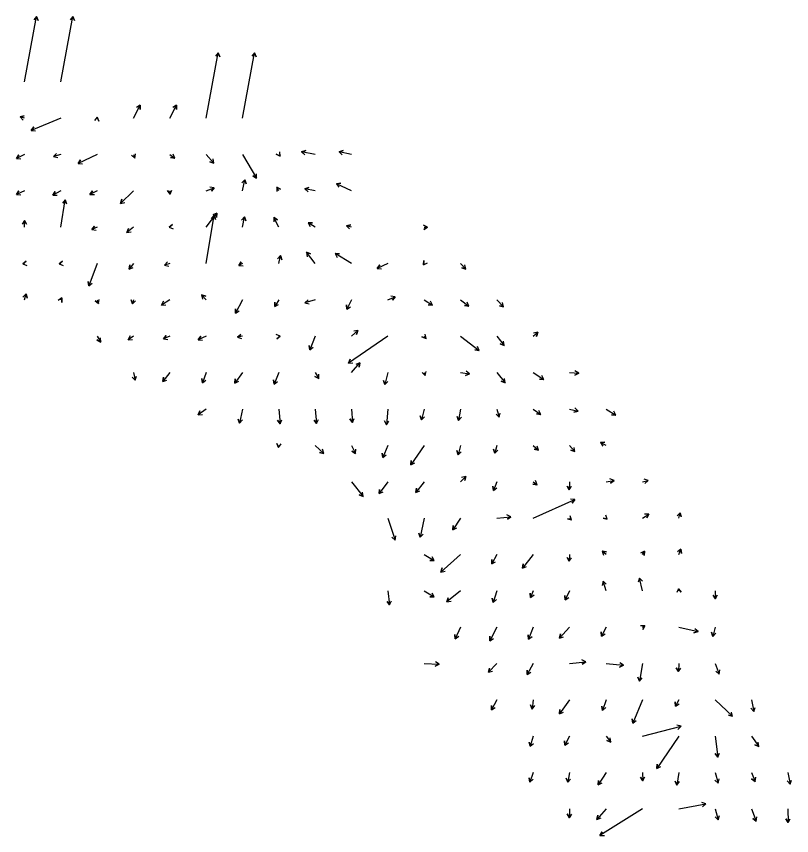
# Model space of a CAD drawing. Extents: x 954385 to 988206, y 1868364 to 1924553.
# Drawn here: x 963996 to 965062, y 1899982 to 1901109 of the extents above; entities that cross this region are included whole.
import ezdxf

# ---------------------------------------------------------------- set-up
doc = ezdxf.new("R2010")
doc.units = 0
doc.layers.add('Slopes', color=7, linetype='Continuous')

msp = doc.modelspace()

# ---------------------------------------------------------------- linework, layer by layer
at = {"layer": 'Slopes'}
for points in [[(964007.1, 1901018.9), (964023.8, 1901108.9), (964025.8, 1901103.2), (964023.8, 1901108.9), (964019.9, 1901104.3)], [(964057.1, 1901018.9), (964073.8, 1901108.9), (964075.8, 1901103.2), (964073.8, 1901108.9), (964069.9, 1901104.3)], [(964257.1, 1900968.9), (964273.8, 1901058.9), (964275.8, 1901053.2), (964273.8, 1901058.9), (964269.9, 1901054.3)], [(964307.1, 1900968.9), (964323.8, 1901058.9), (964325.8, 1901053.2), (964323.8, 1901058.9), (964319.9, 1901054.3)], [(964157.1, 1900968.9), (964166.2, 1900987), (964166.5, 1900981), (964166.2, 1900987), (964161.2, 1900983.7)], [(964207.1, 1900968.9), (964216.2, 1900987), (964216.5, 1900981), (964216.2, 1900987), (964211.2, 1900983.7)], [(964007.1, 1900968.9), (964001.1, 1900970.6), (964006.9, 1900972.1), (964001.1, 1900970.6), (964005.3, 1900966.3)], [(964057.1, 1900968.9), (964016.3, 1900952.1), (964019.9, 1900956.9), (964016.3, 1900952.1), (964022.2, 1900951.3)], [(964107.1, 1900968.9), (964107.4, 1900970.4), (964109.4, 1900964.7), (964107.4, 1900970.4), (964103.5, 1900965.8)], [(964007.1, 1900918.9), (963996.1, 1900913.3), (963999.3, 1900918.3), (963996.1, 1900913.3), (964002, 1900913)], [(964057.1, 1900918.9), (964047.1, 1900916), (964051.3, 1900920.3), (964047.1, 1900916), (964053, 1900914.6)], [(964107.1, 1900918.9), (964080.9, 1900906.6), (964084.3, 1900911.5), (964080.9, 1900906.6), (964086.8, 1900906.1)], [(964157.1, 1900918.9), (964158.8, 1900913.8), (964154.3, 1900917.8), (964158.8, 1900913.8), (964160, 1900919.7)], [(964207.1, 1900918.9), (964214.1, 1900914), (964208.1, 1900914.6), (964214.1, 1900914), (964211.6, 1900919.5)], [(964257.1, 1900918.9), (964267.8, 1900906.9), (964262.1, 1900908.8), (964267.8, 1900906.9), (964266.6, 1900912.8)], [(964307.1, 1900918.9), (964326.3, 1900886.4), (964321.1, 1900889.4), (964326.3, 1900886.4), (964326.3, 1900892.4)], [(964357.1, 1900918.9), (964358.7, 1900916.5), (964353.4, 1900919.2), (964358.7, 1900916.5), (964358.4, 1900922.5)], [(964407.1, 1900918.9), (964388.4, 1900922.4), (964394, 1900924.4), (964388.4, 1900922.4), (964392.9, 1900918.5)], [(964457.1, 1900918.9), (964440, 1900922.6), (964445.7, 1900924.5), (964440, 1900922.6), (964444.4, 1900918.6)], [(964257.1, 1900868.9), (964268.1, 1900873), (964264.3, 1900868.4), (964268.1, 1900873), (964262.2, 1900874)], [(964307.1, 1900868.9), (964310.2, 1900884.3), (964312.1, 1900878.6), (964310.2, 1900884.3), (964306.2, 1900879.8)], [(964357.1, 1900868.9), (964354.2, 1900874.2), (964359.3, 1900871.1), (964354.2, 1900874.2), (964354.1, 1900868.2)], [(964407.1, 1900868.9), (964392.7, 1900871.7), (964398.4, 1900873.6), (964392.7, 1900871.7), (964397.3, 1900867.7)], [(964457.1, 1900868.9), (964436.3, 1900878.8), (964442.3, 1900879.3), (964436.3, 1900878.8), (964439.7, 1900873.9)], [(964007.1, 1900868.9), (963996.1, 1900864.1), (963999.6, 1900868.9), (963996.1, 1900864.1), (964002, 1900863.4)], [(964057.1, 1900868.9), (964046, 1900863.1), (964049.2, 1900868.2), (964046, 1900863.1), (964052, 1900862.8)], [(964107.1, 1900868.9), (964097.3, 1900864.1), (964100.6, 1900869.1), (964097.3, 1900864.1), (964103.3, 1900863.7)], [(964157.1, 1900868.9), (964139.3, 1900851.5), (964141, 1900857.3), (964139.3, 1900851.5), (964145.2, 1900853)], [(964207.1, 1900868.9), (964207.7, 1900864.5), (964204.1, 1900869.3), (964207.7, 1900864.5), (964210, 1900870)], [(964057.1, 1900818.9), (964063.1, 1900856.7), (964065.2, 1900851.1), (964063.1, 1900856.7), (964059.3, 1900852.1)], [(964257.1, 1900818.9), (964271.9, 1900838.2), (964271.1, 1900832.3), (964271.9, 1900838.2), (964266.4, 1900835.9)], [(964257.1, 1900768.9), (964267.9, 1900835.3), (964270, 1900829.7), (964267.9, 1900835.3), (964264.1, 1900830.7)], [(964307.1, 1900818.9), (964309.7, 1900833.4), (964311.7, 1900827.8), (964309.7, 1900833.4), (964305.8, 1900828.8)], [(964357.1, 1900818.9), (964350.4, 1900832.4), (964355.4, 1900829.1), (964350.4, 1900832.4), (964350.1, 1900826.4)], [(964007.1, 1900818.9), (964007.1, 1900828.2), (964010.1, 1900823), (964007.1, 1900828.2), (964004.1, 1900823)], [(964107.1, 1900818.9), (964100, 1900815.6), (964103.4, 1900820.5), (964100, 1900815.6), (964106, 1900815.1)], [(964157.1, 1900818.9), (964148.2, 1900811.7), (964150.4, 1900817.3), (964148.2, 1900811.7), (964154.1, 1900812.7)], [(964207.1, 1900818.9), (964206.2, 1900818.8), (964210.8, 1900822.6), (964206.2, 1900818.8), (964211.8, 1900816.7)], [(964407.1, 1900818.9), (964397.3, 1900825.1), (964403.3, 1900824.9), (964397.3, 1900825.1), (964400.1, 1900819.8)], [(964457.1, 1900818.9), (964450.1, 1900821), (964455.9, 1900822.4), (964450.1, 1900821), (964454.2, 1900816.7)], [(964557.1, 1900818.9), (964561.5, 1900819), (964556.3, 1900815.9), (964561.5, 1900819), (964556.2, 1900821.9)], [(964407.1, 1900768.9), (964395.2, 1900784.4), (964400.7, 1900782.1), (964395.2, 1900784.4), (964396, 1900778.4)], [(964007.1, 1900768.9), (964005, 1900768.6), (964009.6, 1900772.4), (964005, 1900768.6), (964010.6, 1900766.4)], [(964057.1, 1900768.9), (964054.9, 1900768.7), (964059.7, 1900772.2), (964054.9, 1900768.7), (964060.4, 1900766.3)], [(964357.1, 1900768.9), (964359.4, 1900779.9), (964361.3, 1900774.2), (964359.4, 1900779.9), (964355.4, 1900775.4)], [(964457.1, 1900768.9), (964434.5, 1900782.7), (964440.5, 1900782.5), (964434.5, 1900782.7), (964437.4, 1900777.4)], [(964557.1, 1900768.9), (964556, 1900767.3), (964556.5, 1900773.3), (964556, 1900767.3), (964561.4, 1900769.8)], [(964107.1, 1900768.9), (964095.8, 1900738.4), (964094.8, 1900744.3), (964095.8, 1900738.4), (964100.4, 1900742.2)], [(964157.1, 1900768.9), (964151.3, 1900761.1), (964152, 1900767.1), (964151.3, 1900761.1), (964156.8, 1900763.5)], [(964207.1, 1900768.9), (964199.9, 1900766.8), (964204.1, 1900771.1), (964199.9, 1900766.8), (964205.8, 1900765.4)], [(964307.1, 1900768.9), (964302.1, 1900766.4), (964305.3, 1900771.4), (964302.1, 1900766.4), (964308.1, 1900766)], [(964507.1, 1900768.9), (964492.5, 1900762.1), (964495.9, 1900767), (964492.5, 1900762.1), (964498.5, 1900761.6)], [(964607.1, 1900768.9), (964614.3, 1900761.2), (964608.6, 1900763), (964614.3, 1900761.2), (964613, 1900767)], [(964007.1, 1900718.9), (964009.4, 1900727.2), (964010.9, 1900721.4), (964009.4, 1900727.2), (964005.1, 1900722.9)], [(964057.1, 1900718.9), (964058.4, 1900721.6), (964058.8, 1900715.6), (964058.4, 1900721.6), (964053.4, 1900718.2)], [(964107.1, 1900718.9), (964108.8, 1900713.8), (964104.3, 1900717.8), (964108.8, 1900713.8), (964110, 1900719.7)], [(964157.1, 1900718.9), (964155.6, 1900713.4), (964154.1, 1900719.2), (964155.6, 1900713.4), (964159.9, 1900717.6)], [(964207.1, 1900718.9), (964195.7, 1900711.8), (964198.5, 1900717.1), (964195.7, 1900711.8), (964201.7, 1900712)], [(964257.1, 1900718.9), (964250.9, 1900725.9), (964256.6, 1900724), (964250.9, 1900725.9), (964252.1, 1900720)], [(964307.1, 1900718.9), (964297.6, 1900700.7), (964297.4, 1900706.7), (964297.6, 1900700.7), (964302.7, 1900703.9)], [(964357.1, 1900718.9), (964351.5, 1900710), (964351.7, 1900716), (964351.5, 1900710), (964356.8, 1900712.8)], [(964407.1, 1900718.9), (964393, 1900714.8), (964397.2, 1900719.1), (964393, 1900714.8), (964398.9, 1900713.4)], [(964457.1, 1900718.9), (964450.6, 1900706.1), (964450.3, 1900712.1), (964450.6, 1900706.1), (964455.6, 1900709.4)], [(964507.1, 1900718.9), (964517.2, 1900723.1), (964513.6, 1900718.4), (964517.2, 1900723.1), (964511.3, 1900723.9)], [(964557.1, 1900718.9), (964568.5, 1900711.9), (964562.5, 1900712.1), (964568.5, 1900711.9), (964565.7, 1900717.2)], [(964607.1, 1900718.9), (964618.5, 1900710.4), (964612.5, 1900711.2), (964618.5, 1900710.4), (964616.1, 1900716)], [(964657.1, 1900718.9), (964666.3, 1900709.4), (964660.6, 1900711), (964666.3, 1900709.4), (964664.9, 1900715.2)], [(964307.1, 1900668.9), (964300.2, 1900667.9), (964304.9, 1900671.6), (964300.2, 1900667.9), (964305.8, 1900665.7)], [(964357.1, 1900668.9), (964359.1, 1900669.3), (964354.5, 1900665.4), (964359.1, 1900669.3), (964353.4, 1900671.3)], [(964457.1, 1900668.9), (964465.9, 1900677.1), (964464.1, 1900671.4), (964465.9, 1900677.1), (964460, 1900675.8)], [(964557.1, 1900668.9), (964559.6, 1900666.1), (964553.9, 1900668.1), (964559.6, 1900666.1), (964558.5, 1900672)], [(964707.1, 1900668.9), (964713.1, 1900674.5), (964711.4, 1900668.8), (964713.1, 1900674.5), (964707.3, 1900673.2)], [(964107.1, 1900668.9), (964112, 1900661), (964106.7, 1900663.9), (964112, 1900661), (964111.8, 1900667)], [(964157.1, 1900668.9), (964149.8, 1900664.1), (964152.5, 1900669.4), (964149.8, 1900664.1), (964155.8, 1900664.4)], [(964207.1, 1900668.9), (964198.5, 1900665.5), (964202.2, 1900670.2), (964198.5, 1900665.5), (964204.4, 1900664.6)], [(964257.1, 1900668.9), (964246.2, 1900664.1), (964249.7, 1900668.9), (964246.2, 1900664.1), (964252.2, 1900663.4)], [(964407.1, 1900668.9), (964399.5, 1900650.2), (964398.7, 1900656.1), (964399.5, 1900650.2), (964404.2, 1900653.9)], [(964507.1, 1900668.9), (964452.8, 1900632), (964455.4, 1900637.4), (964452.8, 1900632), (964458.8, 1900632.4)], [(964607.1, 1900668.9), (964632.7, 1900649.4), (964626.8, 1900650.2), (964632.7, 1900649.4), (964630.4, 1900654.9)], [(964657.1, 1900668.9), (964666.8, 1900656.3), (964661.3, 1900658.6), (964666.8, 1900656.3), (964666.1, 1900662.2)], [(964457.1, 1900618.9), (964468.6, 1900632.2), (964467.5, 1900626.3), (964468.6, 1900632.2), (964462.9, 1900630.2)], [(964157.1, 1900618.9), (964159.6, 1900608.5), (964155.5, 1900612.9), (964159.6, 1900608.5), (964161.3, 1900614.3)], [(964207.1, 1900618.9), (964197.3, 1900606.6), (964198.2, 1900612.5), (964197.3, 1900606.6), (964202.9, 1900608.8)], [(964257.1, 1900618.9), (964252.1, 1900604.9), (964251, 1900610.9), (964252.1, 1900604.9), (964256.7, 1900608.8)], [(964307.1, 1900618.9), (964296.5, 1900604.6), (964297.2, 1900610.6), (964296.5, 1900604.6), (964302.1, 1900607)], [(964357.1, 1900618.9), (964350.5, 1900602.9), (964349.7, 1900608.9), (964350.5, 1900602.9), (964355.2, 1900606.6)], [(964407.1, 1900618.9), (964412.1, 1900611), (964406.8, 1900613.8), (964412.1, 1900611), (964411.9, 1900617)], [(964507.1, 1900618.9), (964502.8, 1900602.4), (964501.2, 1900608.2), (964502.8, 1900602.4), (964507, 1900606.7)], [(964557.1, 1900618.9), (964558.4, 1900614.9), (964554, 1900618.9), (964558.4, 1900614.9), (964559.7, 1900620.7)], [(964607.1, 1900618.9), (964619.3, 1900617.2), (964613.7, 1900614.9), (964619.3, 1900617.2), (964614.6, 1900620.9)], [(964657.1, 1900618.9), (964668.3, 1900604.9), (964662.7, 1900607.1), (964668.3, 1900604.9), (964667.4, 1900610.9)], [(964707.1, 1900618.9), (964721.6, 1900609.4), (964715.6, 1900609.8), (964721.6, 1900609.4), (964718.9, 1900614.8)], [(964757.1, 1900618.9), (964769.5, 1900618.2), (964764.1, 1900615.5), (964769.5, 1900618.2), (964764.4, 1900621.5)], [(964757.1, 1900568.9), (964768.6, 1900566.1), (964762.9, 1900564.4), (964768.6, 1900566.1), (964764.3, 1900570.3)], [(964257.1, 1900568.9), (964245.9, 1900560.9), (964248.4, 1900566.4), (964245.9, 1900560.9), (964251.9, 1900561.5)], [(964307.1, 1900568.9), (964303, 1900549.4), (964301.1, 1900555.1), (964303, 1900549.4), (964307, 1900553.9)], [(964357.1, 1900568.9), (964358.7, 1900548.6), (964355.3, 1900553.6), (964358.7, 1900548.6), (964361.3, 1900554.1)], [(964407.1, 1900568.9), (964409, 1900548.8), (964405.5, 1900553.7), (964409, 1900548.8), (964411.5, 1900554.3)], [(964457.1, 1900568.9), (964458.2, 1900550.4), (964454.9, 1900555.4), (964458.2, 1900550.4), (964460.9, 1900555.8)], [(964507.1, 1900568.9), (964505, 1900547.2), (964502.5, 1900552.7), (964505, 1900547.2), (964508.5, 1900552.1)], [(964557.1, 1900568.9), (964553.2, 1900553.9), (964551.6, 1900559.7), (964553.2, 1900553.9), (964557.4, 1900558.1)], [(964607.1, 1900568.9), (964604.4, 1900553.1), (964602.3, 1900558.7), (964604.4, 1900553.1), (964608.2, 1900557.7)], [(964657.1, 1900568.9), (964660.1, 1900557.6), (964655.9, 1900561.8), (964660.1, 1900557.6), (964661.7, 1900563.4)], [(964707.1, 1900568.9), (964717.4, 1900561.5), (964711.4, 1900562.1), (964717.4, 1900561.5), (964714.9, 1900567)], [(964807.1, 1900568.9), (964820.7, 1900560.6), (964814.7, 1900560.7), (964820.7, 1900560.6), (964817.9, 1900565.8)], [(964357.1, 1900518.9), (964356.8, 1900516.1), (964354.4, 1900521.6), (964356.8, 1900516.1), (964360.4, 1900521)], [(964407.1, 1900518.9), (964418.8, 1900507.8), (964412.9, 1900509.2), (964418.8, 1900507.8), (964417.1, 1900513.6)], [(964457.1, 1900518.9), (964462.4, 1900507.6), (964457.5, 1900511.1), (964462.4, 1900507.6), (964462.9, 1900513.6)], [(964507.1, 1900518.9), (964500.1, 1900502.4), (964499.4, 1900508.4), (964500.1, 1900502.4), (964504.9, 1900506)], [(964557.1, 1900518.9), (964538.8, 1900492.3), (964539.3, 1900498.2), (964538.8, 1900492.3), (964544.3, 1900494.9)], [(964607.1, 1900518.9), (964603.7, 1900505.9), (964602.1, 1900511.7), (964603.7, 1900505.9), (964607.9, 1900510.2)], [(964657.1, 1900518.9), (964654, 1900508.1), (964652.5, 1900513.9), (964654, 1900508.1), (964658.3, 1900512.2)], [(964707.1, 1900518.9), (964714.3, 1900512.3), (964708.4, 1900513.7), (964714.3, 1900512.3), (964712.5, 1900518)], [(964757.1, 1900518.9), (964764, 1900510.3), (964758.5, 1900512.5), (964764, 1900510.3), (964763.1, 1900516.2)], [(964807.1, 1900518.9), (964799.3, 1900522.9), (964805.3, 1900523.2), (964799.3, 1900522.9), (964802.6, 1900517.9)], [(964457.1, 1900468.9), (964473, 1900448.8), (964467.4, 1900451), (964473, 1900448.8), (964472.1, 1900454.7)], [(964507.1, 1900468.9), (964494.9, 1900452.5), (964495.6, 1900458.4), (964494.9, 1900452.5), (964500.4, 1900454.9)], [(964557.1, 1900468.9), (964545.7, 1900454), (964546.5, 1900460), (964545.7, 1900454), (964551.2, 1900456.3)], [(964607.1, 1900468.9), (964614.3, 1900476.3), (964612.8, 1900470.5), (964614.3, 1900476.3), (964608.5, 1900474.7)], [(964657.1, 1900468.9), (964652.3, 1900456.7), (964651.4, 1900462.6), (964652.3, 1900456.7), (964657, 1900460.4)], [(964707.1, 1900468.9), (964712.3, 1900464.8), (964706.4, 1900465.7), (964712.3, 1900464.8), (964710.1, 1900470.4)], [(964757.1, 1900468.9), (964756.4, 1900457.7), (964753.7, 1900463), (964756.4, 1900457.7), (964759.7, 1900462.6)], [(964807.1, 1900468.9), (964818.1, 1900470.8), (964813.5, 1900467), (964818.1, 1900470.8), (964812.5, 1900472.9)], [(964857.1, 1900468.9), (964865.1, 1900470.6), (964860.7, 1900466.6), (964865.1, 1900470.6), (964859.4, 1900472.5)], [(964707.1, 1900418.9), (964764.1, 1900444.4), (964760.5, 1900439.6), (964764.1, 1900444.4), (964758.1, 1900445)], [(964657.1, 1900418.9), (964676.2, 1900420.8), (964671.4, 1900417.3), (964676.2, 1900420.8), (964670.8, 1900423.3)], [(964807.1, 1900418.9), (964808.8, 1900417.4), (964803, 1900418.6), (964808.8, 1900417.4), (964807, 1900423.1)], [(964857.1, 1900418.9), (964866, 1900424.5), (964863.2, 1900419.2), (964866, 1900424.5), (964860, 1900424.3)], [(964907.1, 1900418.9), (964908.9, 1900426.3), (964910.6, 1900420.5), (964908.9, 1900426.3), (964904.8, 1900421.9)], [(964507.1, 1900418.9), (964517, 1900388.6), (964512.5, 1900392.6), (964517, 1900388.6), (964518.2, 1900394.4)], [(964557.1, 1900418.9), (964551.6, 1900392.5), (964549.8, 1900398.2), (964551.6, 1900392.5), (964555.6, 1900397)], [(964607.1, 1900418.9), (964596.3, 1900402.8), (964596.7, 1900408.8), (964596.3, 1900402.8), (964601.7, 1900405.5)], [(964757.1, 1900418.9), (964759.8, 1900416.5), (964754, 1900417.7), (964759.8, 1900416.5), (964757.9, 1900422.2)], [(964557.1, 1900368.9), (964570.8, 1900360.4), (964564.8, 1900360.6), (964570.8, 1900360.4), (964567.9, 1900365.7)], [(964607.1, 1900368.9), (964579.9, 1900344.7), (964581.8, 1900350.4), (964579.9, 1900344.7), (964585.8, 1900345.9)], [(964657.1, 1900368.9), (964650, 1900355.8), (964649.9, 1900361.8), (964650, 1900355.8), (964655.1, 1900358.9)], [(964707.1, 1900368.9), (964692.1, 1900350.2), (964693, 1900356.1), (964692.1, 1900350.2), (964697.7, 1900352.4)], [(964757.1, 1900368.9), (964756.3, 1900359.5), (964753.8, 1900364.9), (964756.3, 1900359.5), (964759.7, 1900364.4)], [(964807.1, 1900368.9), (964801.7, 1900373.6), (964807.6, 1900372.5), (964801.7, 1900373.6), (964803.7, 1900367.9)], [(964857.1, 1900368.9), (964859.9, 1900373.4), (964859.7, 1900367.4), (964859.9, 1900373.4), (964854.6, 1900370.6)], [(964907.1, 1900368.9), (964910.2, 1900376.2), (964911, 1900370.2), (964910.2, 1900376.2), (964905.4, 1900372.6)], [(964857.1, 1900318.9), (964853, 1900336.4), (964857.1, 1900332.1), (964853, 1900336.4), (964851.2, 1900330.7)], [(964807.1, 1900318.9), (964803.1, 1900332.2), (964807.5, 1900328.1), (964803.1, 1900332.2), (964801.7, 1900326.4)], [(964907.1, 1900318.9), (964906.9, 1900321.8), (964910.3, 1900316.9), (964906.9, 1900321.8), (964904.4, 1900316.4)], [(964507.1, 1900318.9), (964509.5, 1900299.5), (964505.9, 1900304.2), (964509.5, 1900299.5), (964511.9, 1900305)], [(964557.1, 1900318.9), (964570.8, 1900310.4), (964564.8, 1900310.6), (964570.8, 1900310.4), (964567.9, 1900315.7)], [(964607.1, 1900318.9), (964588, 1900303.8), (964590.2, 1900309.3), (964588, 1900303.8), (964593.9, 1900304.6)], [(964657.1, 1900318.9), (964652, 1900303), (964650.7, 1900308.9), (964652, 1900303), (964656.4, 1900307)], [(964707.1, 1900318.9), (964703.4, 1900309.9), (964702.6, 1900315.8), (964703.4, 1900309.9), (964708.1, 1900313.5)], [(964757.1, 1900318.9), (964750.8, 1900306.5), (964750.5, 1900312.5), (964750.8, 1900306.5), (964755.8, 1900309.8)], [(964957.1, 1900318.9), (964957.8, 1900307.9), (964954.5, 1900312.9), (964957.8, 1900307.9), (964960.5, 1900313.3)], [(964607.1, 1900268.9), (964599.7, 1900253), (964599.2, 1900259), (964599.7, 1900253), (964604.7, 1900256.5)], [(964657.1, 1900268.9), (964647.4, 1900250.3), (964647.2, 1900256.3), (964647.4, 1900250.3), (964652.5, 1900253.5)], [(964707.1, 1900268.9), (964700.7, 1900252.2), (964699.8, 1900258.2), (964700.7, 1900252.2), (964705.4, 1900256)], [(964757.1, 1900268.9), (964742.9, 1900253.8), (964744.3, 1900259.6), (964742.9, 1900253.8), (964748.6, 1900255.5)], [(964807.1, 1900268.9), (964800.8, 1900256.4), (964800.4, 1900262.4), (964800.8, 1900256.4), (964805.8, 1900259.7)], [(964857.1, 1900268.9), (964860.4, 1900270.9), (964857.6, 1900265.7), (964860.4, 1900270.9), (964854.4, 1900270.8)], [(964907.1, 1900268.9), (964933.8, 1900262.8), (964928.1, 1900261), (964933.8, 1900262.8), (964929.4, 1900266.8)], [(964957.1, 1900268.9), (964954.2, 1900256), (964952.4, 1900261.8), (964954.2, 1900256), (964958.3, 1900260.4)], [(964557.1, 1900218.9), (964577.5, 1900218.2), (964572.2, 1900215.4), (964577.5, 1900218.2), (964572.4, 1900221.4)], [(964757.1, 1900218.9), (964779.3, 1900221.4), (964774.5, 1900217.8), (964779.3, 1900221.4), (964773.8, 1900223.8)], [(964657.1, 1900218.9), (964645.3, 1900206.9), (964646.8, 1900212.7), (964645.3, 1900206.9), (964651.1, 1900208.5)], [(964707.1, 1900218.9), (964698.7, 1900203.7), (964698.6, 1900209.6), (964698.7, 1900203.7), (964703.9, 1900206.8)], [(964807.1, 1900218.9), (964831.1, 1900216.4), (964825.6, 1900213.9), (964831.1, 1900216.4), (964826.2, 1900219.9)], [(964857.1, 1900218.9), (964853, 1900194.4), (964850.9, 1900200), (964853, 1900194.4), (964856.8, 1900199)], [(964907.1, 1900218.9), (964906.6, 1900207.7), (964903.8, 1900213), (964906.6, 1900207.7), (964909.8, 1900212.7)], [(964957.1, 1900218.9), (964962.8, 1900204.4), (964958.1, 1900208.2), (964962.8, 1900204.4), (964963.7, 1900210.4)], [(964657.1, 1900168.9), (964649.6, 1900155.1), (964649.4, 1900161.1), (964649.6, 1900155.1), (964654.7, 1900158.2)], [(964707.1, 1900168.9), (964705.4, 1900156.3), (964703.1, 1900161.9), (964705.4, 1900156.3), (964709.1, 1900161.1)], [(964757.1, 1900168.9), (964743, 1900149.8), (964743.6, 1900155.7), (964743, 1900149.8), (964748.5, 1900152.2)], [(964807.1, 1900168.9), (964802.5, 1900154.3), (964801.2, 1900160.2), (964802.5, 1900154.3), (964806.9, 1900158.4)], [(964857.1, 1900168.9), (964843.9, 1900136.7), (964843.1, 1900142.6), (964843.9, 1900136.7), (964848.7, 1900140.3)], [(964907.1, 1900168.9), (964902.6, 1900160.2), (964902.4, 1900166.2), (964902.6, 1900160.2), (964907.7, 1900163.5)], [(964957.1, 1900168.9), (964981.3, 1900146.5), (964975.4, 1900147.8), (964981.3, 1900146.5), (964979.5, 1900152.2)], [(965007.1, 1900168.9), (965010.6, 1900152.9), (965006.5, 1900157.4), (965010.6, 1900152.9), (965012.4, 1900158.6)], [(964857.1, 1900118.9), (964910.4, 1900132.5), (964906.1, 1900128.3), (964910.4, 1900132.5), (964904.6, 1900134.1)], [(964707.1, 1900118.9), (964702.9, 1900105), (964701.6, 1900110.9), (964702.9, 1900105), (964707.3, 1900109.1)], [(964757.1, 1900118.9), (964750.3, 1900106.6), (964750.2, 1900112.6), (964750.3, 1900106.6), (964755.5, 1900109.7)], [(964807.1, 1900118.9), (964813.8, 1900110.9), (964808.2, 1900113), (964813.8, 1900110.9), (964812.8, 1900116.8)], [(964907.1, 1900118.9), (964877.1, 1900074.6), (964877.5, 1900080.6), (964877.1, 1900074.6), (964882.5, 1900077.2)], [(964957.1, 1900118.9), (964960.9, 1900090.3), (964957.2, 1900095), (964960.9, 1900090.3), (964963.2, 1900095.8)], [(965007.1, 1900118.9), (965017.1, 1900104.6), (965011.7, 1900107.2), (965017.1, 1900104.6), (965016.6, 1900110.6)], [(964707.1, 1900068.9), (964702.3, 1900055.9), (964701.3, 1900061.8), (964702.3, 1900055.9), (964706.9, 1900059.7)], [(964757.1, 1900068.9), (964754.5, 1900055.5), (964752.5, 1900061.1), (964754.5, 1900055.5), (964758.4, 1900060)], [(964807.1, 1900068.9), (964796.3, 1900052.1), (964796.6, 1900058.1), (964796.3, 1900052.1), (964801.7, 1900054.9)], [(964857.1, 1900068.9), (964857.6, 1900057.7), (964854.4, 1900062.7), (964857.6, 1900057.7), (964860.4, 1900063)], [(964907.1, 1900068.9), (964904.4, 1900051.7), (964902.2, 1900057.3), (964904.4, 1900051.7), (964908.1, 1900056.4)], [(964957.1, 1900068.9), (964961.3, 1900054.5), (964957, 1900058.6), (964961.3, 1900054.5), (964962.7, 1900060.3)], [(965007.1, 1900068.9), (965012.1, 1900056.5), (965007.4, 1900060.2), (965012.1, 1900056.5), (965013, 1900062.5)], [(965057.1, 1900068.9), (965060.6, 1900052.9), (965056.5, 1900057.4), (965060.6, 1900052.9), (965062.4, 1900058.6)], [(964757.1, 1900018.9), (964756.7, 1900006.7), (964753.9, 1900012), (964756.7, 1900006.7), (964759.9, 1900011.8)], [(964807.1, 1900018.9), (964794.7, 1900004.5), (964795.8, 1900010.4), (964794.7, 1900004.5), (964800.3, 1900006.5)], [(964857.1, 1900018.9), (964798.8, 1899982.2), (964801.6, 1899987.5), (964798.8, 1899982.2), (964804.8, 1899982.4)], [(964907.1, 1900018.9), (964944.3, 1900025.8), (964939.8, 1900021.9), (964944.3, 1900025.8), (964938.7, 1900027.8)], [(964957.1, 1900018.9), (964961.6, 1900004.1), (964957.2, 1900008.2), (964961.6, 1900004.1), (964963, 1900009.9)], [(965007.1, 1900018.9), (965013.6, 1900002.1), (965009, 1900005.8), (965013.6, 1900002.1), (965014.6, 1900008)], [(965057.1, 1900018.9), (965057.6, 1900000.2), (965054.5, 1900005.3), (965057.6, 1900000.2), (965060.5, 1900005.4)]]:
    msp.add_lwpolyline(points, dxfattribs=at)

doc.saveas('drawing.dxf')
